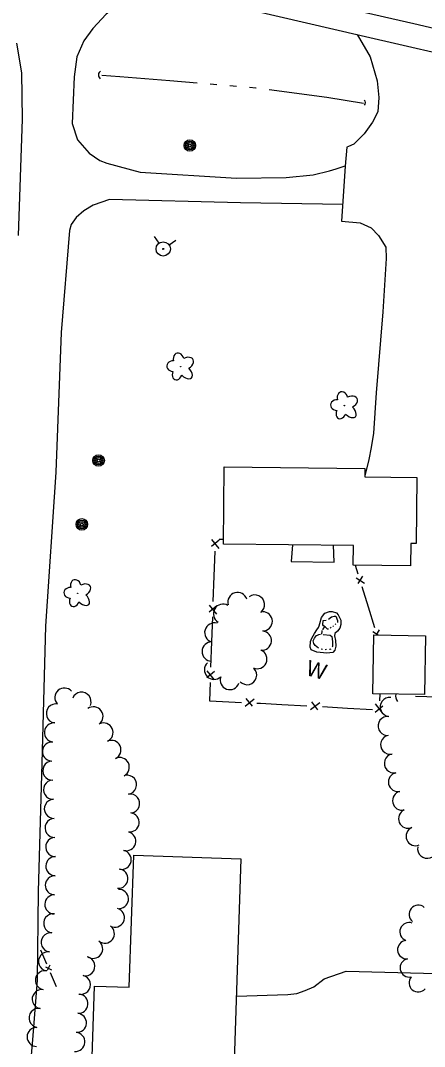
# Model space of a CAD drawing. Extents: x 588843 to 2552415, y 180129 to 269402.
# Drawn here: x 599883.3 to 600038.6, y 183174.8 to 183568.9 of the extents above; entities that cross this region are included whole.
import ezdxf

# ---------------------------------------------------------------- set-up
doc = ezdxf.new("R2010")
doc.units = 0
for name, color, linetype in [('E_BLD', 7, 'Continuous'), ('E_BLD_HvyDash', 7, 'Continuous'), ('E_DRN', 7, 'Continuous'), ('E_DWY', 7, 'Continuous'), ('E_FEN_P', 7, 'Continuous'), ('E_LAND_TreeLine_P', 7, 'Continuous'), ('E_LAND_Vegetation', 7, 'Continuous'), ('E_MISCPROP', 7, 'Continuous'), ('E_RDWY', 7, 'Continuous'), ('E_RDWY_Gravel', 7, 'Continuous'), ('E_STRUCT', 7, 'Continuous'), ('E_UTL_WHydrant', 7, 'Continuous'), ('E_WAL_Text', 7, 'Continuous'), ('E_WTR_P', 7, 'Continuous')]:
    doc.layers.add(name, color=color, linetype=linetype)

# ---------------------------------------------------------------- blocks, each defined once
blk = doc.blocks.new('POLE_3')
at = {"layer": 'E_MISCPROP'}
for radius in [14.6, 11, 7.32, 3.66]:
    blk.add_circle((0, 0), radius, dxfattribs=at)
blk = doc.blocks.new('CULV2_4')
at = {"layer": 'E_DRN'}
blk.add_arc((65, 48), 80.7, 216.8699, 323.1301, dxfattribs=at)
blk = doc.blocks.new('DTRE_4')
at = {"layer": 'E_LAND_Vegetation'}
blk.add_circle((-0.6, 0), 0.601, dxfattribs=at)
for centre, major_axis, ratio in [((-6.1, 17.5), (4.5, -16.3), 0.782863), ((13.3, 9), (-17.3, -9.6), 0.691916), ((-19.3, 0.5), (16.2, -0.4), 0.832022), ((-8.2, -17.2), (5.9, 15.9), 0.716896), ((11.6, -12.2), (-16.4, 15), 0.560249)]:
    blk.add_ellipse(centre, major_axis=major_axis, ratio=ratio, start_param=1.570796, end_param=4.712389, dxfattribs=at)
blk = doc.blocks.new('HYD_3')
at = {"layer": 'E_UTL_WHydrant'}
for p, q in [((-12.6, 12.6), (-27.3, 27.3)), ((12.6, 12.6), (27.3, 27.3))]:
    blk.add_line(p, q, dxfattribs=at)
for radius in [18, 1.38]:
    blk.add_circle((0, 0), radius, dxfattribs=at)
blk = doc.blocks.new('W_3_1')
at = {"layer": 'E_WAL_Text'}
blk.add_text('W', height=39.4, dxfattribs=at).set_placement((-14.6, -19.7))

msp = doc.modelspace()

# ---------------------------------------------------------------- linework, layer by layer
at = {"layer": 'E_BLD'}
for points in [[(599961.3, 183367.75), (599961.6, 183397.43), (600015.66, 183396.88), (600015.63, 183393.57), (600035.68, 183393.37), (600035.43, 183368.04), (600033.3, 183368.06), (600033.22, 183359.47), (600011.2, 183359.69), (600011.27, 183367.25)], [(600019.07, 183332.93), (600038.93, 183332.6), (600038.55, 183309.96), (600018.7, 183310.28)], [(599908.3, 183093.32), (599911.76, 183197.95), (599925.1, 183197.51), (599926.78, 183248.22), (599968, 183246.86), (599962.86, 183091.52)]]:
    msp.add_lwpolyline(points, close=True, dxfattribs=at)
at = {"layer": 'E_BLD_HvyDash'}
msp.add_lwpolyline([(599987.79, 183367.48), (599987.3, 183361.06), (600003.87, 183360.8), (600003.56, 183367.32)], dxfattribs=at)
at = {"layer": 'E_DWY'}
for points in [[(599935.56, 183581.28), (599923.44, 183576.86), (599916.26, 183571.4), (599911.1, 183565.91), (599907.63, 183561.12), (599904.94, 183554.94), (599903.88, 183547.35), (599903.11, 183529.33), (599905.2, 183523.09), (599909.65, 183518), (599913.75, 183515.15), (599916.44, 183514.08), (599929.26, 183510.71), (599966.25, 183508.36), (599985.42, 183508.65), (599995.74, 183509.7), (600002.01, 183511.15), (600004.6, 183512.02), (600008.14, 183513.13)], [(600012.69, 183563.53), (600017.75, 183555.04), (600020.38, 183545.77), (600021.05, 183539.4), (600020.67, 183533.85), (600018.59, 183529.85), (600015.43, 183525.4), (600011.43, 183521.4), (600009.36, 183520.48), (600008.78, 183520.32), (600008.13, 183513.04), (600006.7, 183491.9), (600013.86, 183491.17), (600018.11, 183489.24), (600020.92, 183486.32), (600023.71, 183481.8), (600023.79, 183477.52), (600022.55, 183457.06), (600020.01, 183425.88), (600018.99, 183410.39), (600018.08, 183404.88), (600017.24, 183400.32), (600015.63, 183393.95)], [(599881.79, 183560.25), (599883.61, 183548.86), (599883.87, 183531.08), (599882.32, 183486.29)], [(600007.13, 183498.26), (599967.85, 183498.84), (599917.48, 183500.24), (599911.18, 183497.95), (599907.61, 183495.86), (599904.65, 183493.27), (599902.7, 183490.51), (599902.09, 183488.33), (599898.88, 183449.02), (599896.79, 183395.42), (599892.93, 183336.23), (599891.44, 183283.64), (599890.12, 183234.31), (599889.64, 183200.2), (599887.93, 183177.32), (599885.6, 183150.67)], [(600072.31, 183335.49), (600056.83, 183336.34), (600056.73, 183336.37), (600057.07, 183333.39), (600056.75, 183308.63), (600035.06, 183309.26)], [(599966.26, 183194.16), (599986.04, 183194.78), (599989.53, 183195.08), (599992.73, 183196.22), (599996.04, 183197.74), (599999.99, 183200.8), (600008.46, 183203.65), (600072.96, 183202.03), (600099.16, 183201.96)]]:
    msp.add_lwpolyline(points, dxfattribs=at)
at = {"layer": 'E_FEN_P'}
for p, q in [((599959.65, 183369.34), (599956.7, 183366.92)), ((599956.73, 183369.6), (599959.54, 183366.14)), ((600012.26, 183354.81), (600015.5, 183352.82)), ((600014.69, 183355.43), (600013, 183352.64)), ((599958.77, 183344.09), (599955.82, 183341.67)), ((599955.85, 183344.35), (599958.66, 183340.89)), ((600018.69, 183334.2), (600020.8, 183332.9)), ((600021.11, 183334.82), (600019.95, 183332.91)), ((599957.88, 183318.84), (599954.93, 183316.42)), ((599954.96, 183319.1), (599957.77, 183315.64)), ((599969.59, 183305.57), (599973.08, 183308.34)), ((599969.88, 183308.49), (599972.27, 183305.51)), ((599994.81, 183304.23), (599998.32, 183306.96)), ((599995.12, 183307.14), (599997.49, 183304.14)), ((600019.56, 183303.27), (600022.55, 183305.65)), ((600022.48, 183302.97), (600019.73, 183306.48)), ((599892.82, 183205.41), (599895.24, 183204.23)), ((599894.48, 183206.02), (599893.49, 183203.93))]:
    msp.add_line(p, q, dxfattribs=at)
for points in [[(599961.32, 183369.59), (599959.67, 183369.51)], [(599957.93, 183365.07), (599957.59, 183355.43)], [(600011.96, 183359.68), (600012.99, 183356.37)], [(599957.59, 183355.43), (599957.25, 183345.79)], [(600014.51, 183351.5), (600016.96, 183343.63)], [(600016.96, 183343.63), (600019.41, 183335.76)], [(599957.04, 183339.82), (599956.7, 183330.18)], [(599956.7, 183330.18), (599956.37, 183320.54)], [(599956.16, 183314.57), (599955.91, 183307.55), (599958.53, 183307.43)], [(600021.36, 183307.52), (600021.49, 183310.24)], [(599958.53, 183307.43), (599968.17, 183306.99)], [(599974.14, 183306.72), (599975.5, 183306.66), (599983.77, 183306.2)], [(599983.77, 183306.2), (599993.4, 183305.66)], [(599999.36, 183305.33), (600008.99, 183304.79)], [(600008.99, 183304.79), (600018.63, 183304.26)], [(599890.93, 183211.92), (599893.22, 183206.55)], [(599894.64, 183203.23), (599896.92, 183197.87)]]:
    msp.add_lwpolyline(points, dxfattribs=at)
at = {"layer": 'E_LAND_TreeLine_P'}
for centre, radius, start, end in [((599966.68, 183345.54), 3.71, 16.2618, 196.2618), ((599973.39, 183344.55), 3.71, 306.496, 126.496), ((599961.12, 183341.03), 3.71, 59.6274, 239.6274), ((599976.38, 183338.11), 3.71, 270.8753, 90.8753), ((599957.76, 183333.8), 3.71, 73.5159, 253.5159), ((599976.04, 183330.71), 3.71, 264.5465, 84.5465), ((599956.78, 183326.51), 3.71, 88.9675, 268.9675), ((599974.3, 183323.6), 3.71, 246.0271, 66.0271), ((599957.68, 183319.51), 3.71, 133.7917, 313.7917), ((599970.35, 183317.48), 3.71, 223.9599, 43.9599), ((599963.73, 183315.57), 3.71, 160.5569, 340.5569), ((599900.13, 183308.83), 3.67, 40.6809, 220.6809), ((599906.73, 183307.2), 3.67, 337.6611, 157.6611), ((600031.14, 183309.46), 3.66, 169.3682, 214.9703), ((599896.86, 183302.71), 3.67, 79.3407, 259.3407), ((600025.21, 183305.22), 3.66, 83.6171, 263.6171), ((599911.33, 183301.61), 3.67, 306.0376, 126.0376), ((599896.09, 183295.41), 3.67, 84.4685, 264.4685), ((599915.19, 183295.4), 3.67, 294.4318, 114.4318), ((600024.39, 183297.93), 3.66, 83.6171, 263.6171), ((600025.36, 183290.72), 3.66, 101.2986, 281.2986), ((599895.38, 183288.1), 3.67, 84.4685, 264.4685), ((599918.23, 183288.71), 3.67, 294.4318, 114.4318), ((600026.8, 183283.54), 3.66, 101.2986, 281.2986), ((599895.5, 183280.76), 3.67, 92.2311, 272.2311), ((599921.44, 183282.1), 3.67, 296.3582, 116.3582), ((599924.2, 183275.36), 3.67, 279.5721, 99.5721), ((600028.36, 183276.37), 3.66, 102.5272, 282.5272), ((599895.79, 183273.42), 3.67, 92.2311, 272.2311), ((599925.42, 183268.11), 3.67, 279.5721, 99.5721), ((600029.95, 183269.22), 3.66, 102.5272, 282.5272), ((599896.07, 183266.08), 3.67, 92.2311, 272.2311), ((599896.36, 183258.73), 3.67, 92.2311, 272.2311), ((599925.22, 183260.84), 3.67, 262.8421, 82.8421), ((600032.26, 183262.29), 3.66, 113.1451, 293.1451), ((600035.14, 183255.55), 3.66, 113.1451, 293.1451), ((599896.64, 183251.39), 3.67, 92.2311, 272.2311), ((599923.94, 183253.62), 3.67, 254.371, 74.371), ((600039.58, 183250.74), 3.66, 168.687, 348.687), ((599896.67, 183244.05), 3.67, 88.4072, 268.4072), ((599922.16, 183246.5), 3.67, 258.7697, 78.7697), ((599920.93, 183239.26), 3.67, 264.8624, 84.8624), ((599896.46, 183236.71), 3.67, 88.4072, 268.4072), ((599921.12, 183231.43), 3.67, 273.661, 93.661), ((599896.26, 183229.36), 3.67, 88.4072, 268.4072), ((599919.57, 183224.28), 3.67, 254.371, 74.371), ((600036.23, 183225.49), 3.54, 50.6215, 230.6215), ((599895.82, 183222.04), 3.67, 82.5011, 262.5011), ((599915.68, 183218.12), 3.67, 232.5696, 52.5696), ((600032.63, 183218.86), 3.54, 69.2537, 249.2537), ((599894.86, 183214.75), 3.67, 82.5011, 262.5011), ((599911.21, 183212.29), 3.67, 232.5696, 52.5696), ((600031.76, 183212), 3.54, 95.018, 275.018), ((599893.86, 183207.47), 3.67, 80.4252, 260.4252), ((599908.17, 183205.61), 3.67, 256.7569, 76.7569), ((600032.73, 183204.99), 3.54, 101.3231, 281.3231), ((599892.64, 183200.23), 3.67, 80.4252, 260.4252), ((599906.49, 183198.46), 3.67, 256.7569, 76.7569), ((600036.15, 183199.24), 3.54, 140.2254, 320.2254), ((599891.42, 183192.98), 3.67, 80.4252, 260.4252), ((599905.54, 183191.19), 3.67, 265.3432, 85.3432), ((599890.2, 183185.74), 3.67, 80.4252, 260.4252), ((599904.95, 183183.87), 3.67, 265.3432, 85.3432), ((599889.48, 183178.45), 3.67, 89.7265, 269.7265), ((599904.35, 183176.54), 3.67, 265.3432, 85.3432)]:
    msp.add_arc(centre, radius, start, end, dxfattribs=at)
at = {"layer": 'E_RDWY'}
msp.add_lwpolyline([(599870.31, 183605.24), (599908.01, 183596.62), (599941.81, 183588.98), (599988.84, 183578.27), (600034.43, 183567.76), (600079.99, 183557.15), (600124.49, 183546.94), (600169.52, 183537.11), (600213.06, 183528.03), (600250.65, 183520.6), (600287.6, 183513.89), (600322.7, 183507.81), (600339.37, 183505.27)], dxfattribs=at)
at = {"layer": 'E_RDWY_Gravel'}
msp.add_lwpolyline([(599456.28, 183689.49), (599482.73, 183683.81), (599522.55, 183674.8), (599564.79, 183665.65), (599609.78, 183655.3), (599650.5, 183646.05), (599698.63, 183634.71), (599744.2, 183623.78), (599786.24, 183614.68), (599829.26, 183604.89), (599874.65, 183595.18), (599926.28, 183583.4), (599972.19, 183572.9), (600014.26, 183563.16), (600060.97, 183552.44), (600103.01, 183542.6), (600157.57, 183530.22), (600194.11, 183522.45), (600231.83, 183515.84), (600281.73, 183507), (600313.69, 183501.15), (600340.09, 183497.18)], dxfattribs=at)
at = {"layer": 'E_STRUCT'}
msp.add_lwpolyline([(599998.32, 183337.33), (599998.96, 183339.6), (600000.27, 183341.26), (600002.03, 183341.84), (600003.11, 183341.86), (600004.69, 183341.41), (600005.41, 183340.57), (600006.45, 183338.57), (600006.41, 183336.88), (600006.02, 183335.49), (600005.17, 183334.35), (600004.17, 183333.45), (600004.02, 183332.53), (600004.37, 183330.73), (600004.51, 183328.56), (600004.09, 183327.07), (600003.29, 183326.12), (600001.09, 183325.89), (599997.14, 183326.25), (599994.95, 183327.18), (599994.58, 183328.14), (599994.76, 183330.32), (599995.25, 183331.68), (599996.27, 183333.42), (599997.2, 183334.87), (599997.88, 183335.75), (599998.04, 183336.34), (599998.32, 183337.33)], dxfattribs=at)
at = {"layer": 'E_WTR_P'}
for points in [[(599951.12, 183544.87), (599940.71, 183545.73), (599921.51, 183547.26), (599914.53, 183547.83)], [(599958.69, 183544.24), (599956.17, 183544.45)], [(599966.26, 183543.61), (599963.74, 183543.82)], [(599973.83, 183542.98), (599973.75, 183542.99), (599971.31, 183543.19)], [(600015.18, 183537.05), (600001.02, 183539.42), (599978.85, 183542.32)], [(600001.68, 183335.06), (600001.33, 183335.07), (600000.4, 183335.96), (599999.77, 183336.35), (599999.55, 183336.73), (599999.6, 183338.43), (600000.8, 183338.52)], [(600001.66, 183338.92), (600002.88, 183339.86), (600003.91, 183340.1), (600004.53, 183340.04), (600005.16, 183338.47), (600005.16, 183337.72), (600005.11, 183337.68)], [(600004.53, 183337.14), (600004.24, 183336.87)], [(599997.83, 183327.75), (599996.49, 183328.84), (599995.97, 183329.63), (599995.72, 183330.66), (599996.32, 183331.67), (599997.12, 183332.62), (599997.5, 183332.83), (599998.01, 183333.11), (599998.56, 183333.17)], [(599999.1, 183334.31), (599998.92, 183333.15)], [(599999.18, 183334.53), (599999.14, 183334.46)], [(599999.3, 183334.75), (599999.26, 183334.68)], [(599999.42, 183334.97), (599999.38, 183334.9)], [(600000.07, 183336.17), (599999.5, 183335.11)], [(600002.66, 183335.7), (600002.34, 183335.47)], [(600003.63, 183336.39), (600003.3, 183336.16)], [(599999.6, 183333.09), (600002.28, 183332.77), (600002.99, 183332.25), (600003.21, 183330.38), (600003.21, 183328.46), (600003.12, 183328.14)], [(599999.36, 183327.3), (599998.84, 183327.44)], [(600000.94, 183327.23), (600000.41, 183327.22)], [(600002.51, 183327.36), (600002.23, 183327.24), (600002.01, 183327.24)]]:
    msp.add_lwpolyline(points, dxfattribs=at)

# ---------------------------------------------------------------- block references
at = {"layer": 'E_DRN'}
for p, xscale, yscale, rotation in [((599914.06, 183549.54), 0.022775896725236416, 0.022775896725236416, -93.53427578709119), ((600015.49, 183536.43), 0.014338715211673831, 0.014338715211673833, 93.81100203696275)]:
    msp.add_blockref('CULV2_4', p, dxfattribs=dict(at, xscale=xscale, yscale=yscale, rotation=rotation))
at = {"layer": 'E_LAND_Vegetation', "xscale": 0.1524003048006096, "yscale": 0.15240030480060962, "rotation": -1.9830815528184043}
for p in [(599944.9, 183435.95), (600007.89, 183421.02), (599905.36, 183348.87)]:
    msp.add_blockref('DTRE_4', p, dxfattribs=at)
at = {"layer": 'E_MISCPROP', "xscale": 0.1524003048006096, "yscale": 0.15240030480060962, "rotation": -1.9830815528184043}
for p in [(599948.38, 183520.92), (599913.27, 183399.9), (599906.83, 183375.36)]:
    msp.add_blockref('POLE_3', p, dxfattribs=at)
at = {"layer": 'E_UTL_WHydrant', "xscale": 0.1524003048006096, "yscale": 0.1524003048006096, "rotation": -10.351626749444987}
msp.add_blockref('HYD_3', (599938.13, 183481.18), dxfattribs=at)
at = {"layer": 'E_WAL_Text', "xscale": 0.15240030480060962, "yscale": 0.1524003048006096, "rotation": -15.629032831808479}
msp.add_blockref('W_3_1', (599995.57, 183319.86), dxfattribs=at)

doc.saveas('drawing.dxf')
